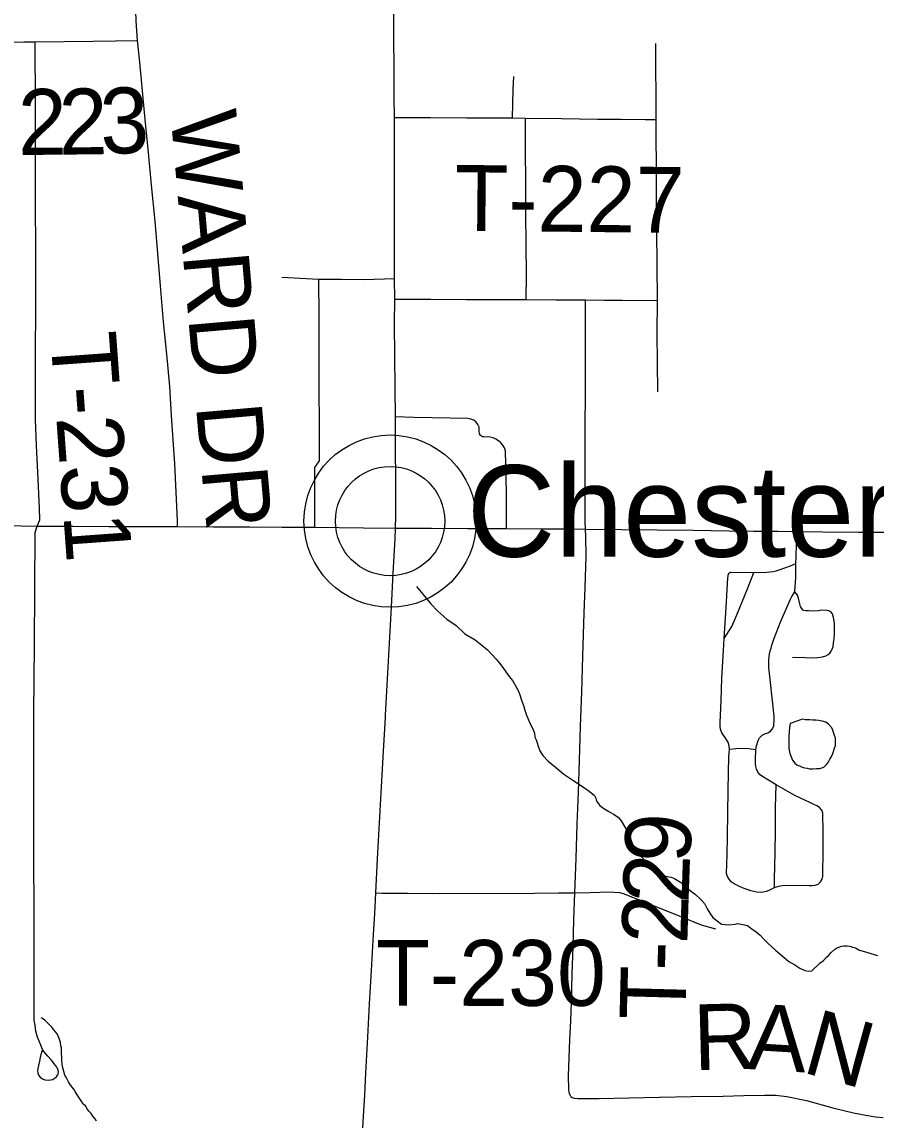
# Model space of a CAD drawing. Extents: x 103424 to 290657, y 38711 to 110967.
# Drawn here: x 106590 to 110509, y 76283 to 81319 of the extents above; entities that cross this region are included whole.
import ezdxf

# ---------------------------------------------------------------- set-up
doc = ezdxf.new("R2010")
doc.units = 0
for name, color, linetype in [('GM_X_Minor_Lake', 7, 'Continuous'), ('GM_X_Minor_River', 7, 'Continuous'), ('GM_X_State_Route', 7, 'Continuous'), ('GM_X_Township_Road', 7, 'Continuous'), ('GM_X_Township_Road_Text', 7, 'Continuous'), ('GM_X_Unincorporated', 7, 'Continuous'), ('GM_X_Unincorporated_Location', 7, 'Continuous'), ('GM_X_Unincorporated_Text', 7, 'Continuous'), ('GM_X_US_Route', 7, 'Continuous'), ('SC_Scratch1', 7, 'Continuous')]:
    doc.layers.add(name, color=color, linetype=linetype)

msp = doc.modelspace()

# ---------------------------------------------------------------- linework, layer by layer
at = {"layer": 'GM_X_Minor_Lake'}
for points in [[(110108.7, 78037.5), (110109.3, 77986.2), (110113.6, 77964), (110119.8, 77947.9), (110126, 77933.8), (110136.3, 77919.8), (110146.5, 77911.8), (110158.7, 77907.9), (110170.8, 77901.9), (110181, 77898), (110193.1, 77896.1), (110203.3, 77894.2), (110219.4, 77894.3), (110235.6, 77894.5), (110251.7, 77894.7), (110269.8, 77900.9), (110281.8, 77913.1), (110289.8, 77923.3), (110297.7, 77937.5), (110303.6, 77947.7), (110311.5, 77963.9), (110319.3, 77988.3), (110323.2, 78000.4), (110323, 78020.6), (110322.8, 78034.8), (110318.6, 78046.8), (110314.4, 78060.9), (110310.3, 78071), (110306.1, 78081.1), (110291.8, 78099.1), (110279.5, 78107), (110261.3, 78112.9), (110247.1, 78114.8), (110233, 78116.7), (110218.8, 78116.5), (110204.7, 78118.4), (110184.5, 78118.2), (110172.3, 78122.1), (110115.7, 78101)], [(110115.7, 78101), (110114.1, 78093.3), (110110.4, 78067), (110108.6, 78040.7), (110108.7, 78037.5)]]:
    msp.add_lwpolyline(points, dxfattribs=at)
at = {"layer": 'GM_X_Minor_River'}
for points in [[(108400, 78730.6), (108465.6, 78650.5), (108498.3, 78616.5), (108539.1, 78580.5), (108581.9, 78550.6), (108622.7, 78512.7), (108669.5, 78484.8), (108700.1, 78460.9), (108726.6, 78439), (108747, 78416.9), (108765.5, 78396.9), (108781.8, 78378.9), (108796.2, 78358.8), (108810.6, 78338.8), (108825, 78316.7), (108841.3, 78298.7), (108853.7, 78276.6), (108868.1, 78250.5), (108876.5, 78228.3), (108882.8, 78208.2), (108891.1, 78184.1), (108897.5, 78161.9), (108905.8, 78139.8), (108914.1, 78117.6), (108922.4, 78099.5), (108930.7, 78083.4), (108936.9, 78069.4), (108941.1, 78057.3), (108943.3, 78039.1), (108949.5, 78027.1), (108953.7, 78013), (108957.9, 77996.9), (108966.2, 77976.8), (108980.6, 77954.7), (109005.2, 77928.7), (109037.8, 77900.7), (109076.6, 77868.8), (109117.3, 77840.9), (109158, 77815.1), (109192.6, 77791.2), (109217.1, 77771.2), (109223.3, 77759.1), (109225.4, 77749.1), (109231.6, 77739), (109241.8, 77725), (109260.2, 77711), (109282.5, 77697.1), (109304.9, 77685.2), (109325.3, 77671.3), (109339.6, 77655.3), (109374.6, 77595), (109380.9, 77578.9), (109387.1, 77560.8), (109393.4, 77544.7), (109403.7, 77526.6), (109416, 77508.6), (109432.4, 77490.6), (109448.7, 77472.5), (109467.1, 77454.5), (109487.6, 77434.5), (109520.1, 77412.7), (109540.4, 77402.8), (109558.7, 77398.9), (109568.8, 77397), (109585, 77391.1), (109597.2, 77383.1), (109611.5, 77373.2), (109631.9, 77355.2), (109656.4, 77335.2), (109680.8, 77317.3), (109703.3, 77295.3), (109721.7, 77275.3), (109734.1, 77251.2), (109746.4, 77231.1), (109760.8, 77211.1), (109799.5, 77181.1), (109833.9, 77177.4), (109862.1, 77181.7), (109874.2, 77183.9), (109898.5, 77180.1), (109918.8, 77174.2), (109939.1, 77160.3), (109959.5, 77146.4), (109977.8, 77130.4), (109994.2, 77112.4), (110012.6, 77094.4), (110031, 77076.4), (110049.4, 77060.4), (110067.7, 77044.4), (110088.1, 77028.5), (110108.5, 77010.5), (110137, 76994.6), (110159.4, 76978.7), (110181.7, 76968.8), (110199.9, 76965), (110214, 76967.1), (110252, 77001.8), (110268, 77014.1), (110280, 77028.4), (110292, 77038.6), (110303.9, 77050.8)], [(110303.9, 77050.8), (110317.9, 77065.1), (110327.9, 77071.3), (110338, 77075.4), (110350.1, 77079.6), (110362.1, 77081.7), (110376.3, 77081.9), (110388.4, 77080), (110400.6, 77076), (110414.8, 77072.1), (110433.1, 77062.2), (110461.4, 77054.4), (110485.8, 77046.6), (110516.2, 77036.8)], [(106845.7, 76394.1), (106833.4, 76414.2), (106827.2, 76424.2), (106819, 76434.3), (106810.8, 76446.3), (106802.6, 76458.3), (106794.3, 76476.4), (106786.1, 76488.5), (106781.9, 76504.6), (106777.6, 76522.7), (106773.4, 76538.8), (106773.2, 76557), (106773, 76571.1), (106770.8, 76587.3), (106770.7, 76599.4), (106770.5, 76613.5), (106768.4, 76623.6), (106766.2, 76637.7), (106759.9, 76655.9), (106755.7, 76667.9), (106751.6, 76678), (106735.2, 76696), (106727, 76708), (106716.8, 76718), (106704.5, 76730), (106694.3, 76740), (106680, 76752), (106680, 76750), (106680, 76752)], [(106931.9, 76277.8), (106925.8, 76287.9), (106915.5, 76299.9), (106907.3, 76311.9), (106897.1, 76323.9), (106888.9, 76334), (106880.6, 76348), (106870.4, 76356), (106864.3, 76366), (106858.1, 76376.1), (106845.7, 76394.1)]]:
    msp.add_lwpolyline(points, dxfattribs=at)
at = {"layer": 'GM_X_State_Route'}
for points in [[(108303.7, 78997.3), (108305.6, 79054.6), (108305, 79219.6), (108304.6, 79363.7), (108304.1, 79507.8), (108301.8, 79641.4), (108300.9, 79787.8), (108299.9, 79934.1), (108300.2, 80047.8), (108299.6, 80142.3), (108299.2, 80881.2), (108297.8, 80974.5), (108297.2, 81100.4), (108296.4, 81251.7), (108295.7, 81356.1), (108294.9, 81460.4), (108294.5, 81526.2), (108293.7, 81589.9), (108292.4, 81718.1), (108292.2, 81744.8)], [(108303.7, 78997.3), (108305.6, 79054.6), (108305, 79219.6), (108304.6, 79363.7), (108304.1, 79507.8), (108301.8, 79641.4), (108300.9, 79787.8), (108299.9, 79934.1), (108300.2, 80047.8), (108299.6, 80142.3), (108299.2, 80881.2), (108297.8, 80974.5), (108297.2, 81100.4), (108296.4, 81251.7), (108295.7, 81356.1), (108294.9, 81460.4), (108294.5, 81526.2), (108293.7, 81589.9), (108292.4, 81718.1), (108292.2, 81744.8)], [(108257.3, 78129.4), (108257.9, 78140), (108266.9, 78304.9), (108275.9, 78469.7), (108284.9, 78634.5), (108293.6, 78791.4), (108302.1, 78948.3), (108303.7, 78997.3)], [(108257.3, 78129.4), (108257.9, 78140), (108266.9, 78304.9), (108275.9, 78469.7), (108284.9, 78634.5), (108293.6, 78791.4), (108302.1, 78948.3), (108303.7, 78997.3)], [(108147.1, 76134.8), (108156.7, 76299.6), (108162.4, 76398.7), (108168.1, 76497.7), (108177, 76662.5), (108185.3, 76815.7), (108193.5, 76968.9), (108203.1, 77133.6), (108208.7, 77229.1), (108214.3, 77324.5), (108221.7, 77480.7), (108230.8, 77645.5), (108239.8, 77810.4), (108248.8, 77975.2), (108257.3, 78129.4)], [(108147.1, 76134.8), (108156.7, 76299.6), (108162.4, 76398.7), (108168.1, 76497.7), (108177, 76662.5), (108185.3, 76815.7), (108193.5, 76968.9), (108203.1, 77133.6), (108208.7, 77229.1), (108214.3, 77324.5), (108221.7, 77480.7), (108230.8, 77645.5), (108239.8, 77810.4), (108248.8, 77975.2), (108257.3, 78129.4)]]:
    msp.add_lwpolyline(points, dxfattribs=at)
at = {"layer": 'GM_X_Township_Road'}
for points in [[(107303.5, 79004.4), (107303, 79033), (107296.9, 79162.7), (107290.7, 79292.3), (107283.6, 79403.3), (107276.6, 79514.3), (107267.5, 79647), (107253.7, 79795.7), (107239.9, 79944.3), (107225.9, 80108.8), (107213.1, 80257.4), (107200.4, 80405.9), (107184.5, 80570.3), (107170, 80721.1), (107155.4, 80871.9), (107139.6, 81036.2), (107130, 81134.8), (107120.5, 81233.5), (107114.4, 81325.2), (107110.1, 81413), (107108.6, 81429), (107107.9, 81448.5), (107108.9, 81460.6)], [(105373.9, 81217.4), (105459.2, 81219.6), (105624.3, 81220.1), (105846.2, 81220.8), (105999.7, 81221.3), (106164.7, 81223.1), (106262.9, 81224.2), (106361, 81225.2), (106479.2, 81226.5), (106597.4, 81227.8), (106650.8, 81227.5), (106783.9, 81229.2), (106916.9, 81230.9), (107018.7, 81232.2), (107120.5, 81233.5)], [(106658.9, 79007.3), (106671.8, 79035.2), (106670.2, 79088.8), (106662.6, 79253.7), (106657, 79375.4), (106651.4, 79497.1), (106651.8, 79662.2), (106652.3, 79827.2), (106652.7, 79980.6), (106653.2, 80134), (106652.7, 80299.1), (106652.3, 80464.2), (106651.8, 80619), (106651.4, 80773.8), (106651.8, 80938.8), (106650.8, 81227.5)], [(109508.3, 79622.8), (109506.6, 79757.1), (109504.9, 79891.4), (109505.6, 80041.6), (109504.4, 80206.6), (109503.3, 80359.6), (109502.2, 80512.5), (109501, 80677.6), (109500.3, 80774.5), (109499.6, 80871.4), (109498.6, 81220.9)], [(108841.1, 80879.6), (108842.7, 80943.6), (108844.3, 81008.8), (108846.7, 81068.9)], [(108299.2, 80881.2), (108464.2, 80880.7), (108629.3, 80880.2), (108841.1, 80879.6), (108901, 80878.3), (109066.1, 80876.2), (109231.2, 80874.1), (109340.1, 80872.7), (109449, 80871.3), (109499.6, 80871.4)], [(108903.5, 80046.3), (108905.1, 80160.9), (108903.7, 80299.9), (108902.4, 80438.9), (108901, 80878.3)], [(107781.6, 80148.2), (107867.1, 80143.9), (107952.7, 80139.7)], [(107933.8, 79001.4), (107933.4, 79138.3), (107933, 79275.3), (107955.1, 79306.9), (107954.6, 79472), (107954.2, 79637.1), (107953.7, 79802.1), (107953.2, 79967.2), (107952.7, 80139.7), (108056.1, 80139.1), (108159.5, 80138.5), (108299.6, 80142.3)], [(108300.2, 80047.8), (108465.3, 80047.4), (108630.3, 80047), (108766.9, 80046.7), (108903.5, 80046.3), (109039.4, 80045.5), (109175.3, 80044.8), (109259.6, 80043.9), (109343.8, 80043.1), (109505.6, 80041.6)], [(109175.3, 78993), (109174.6, 79031.2), (109175.3, 80044.8)], [(108813.3, 78995.8), (108812.8, 79160.9), (108809, 79352.6), (108803.7, 79365.8), (108796.4, 79378.1), (108787.4, 79388.9), (108776.5, 79398.3), (108764.5, 79405.8), (108751.4, 79411.4), (108737.8, 79414.8), (108709.6, 79416.2), (108703.3, 79417), (108698.1, 79419.2), (108693.4, 79423.2), (108690.8, 79427.3), (108689.3, 79431.3), (108688, 79440.1), (108687.2, 79460.3), (108682.2, 79473.1), (108673.9, 79484.1), (108662.8, 79492.6), (108650.2, 79498), (108636.6, 79499.9), (108471.6, 79503.8), (108387.8, 79505.8), (108304.1, 79507.8)], [(106682.1, 76601.2), (106675.8, 76583.3), (106672.7, 76568.8), (106669.3, 76552.5), (106665.1, 76533), (106662.2, 76519.2), (106661.6, 76507.6), (106662.4, 76498.6), (106666, 76488.4), (106672.4, 76479.5), (106683.6, 76471.3), (106695.2, 76467.4), (106709.3, 76465.7), (106730.8, 76469.3), (106739.1, 76474), (106748.4, 76481.2), (106753.4, 76487.8), (106755.1, 76492.2), (106755.9, 76495.8), (106756.7, 76503.2), (106756.2, 76511), (106752.3, 76519.8), (106749.3, 76525.6), (106745.7, 76530.8), (106738, 76540.7), (106731.3, 76549.7), (106724, 76559.3), (106708.6, 76576.3), (106690, 76596.8), (106683.3, 76605.8), (106676, 76626.1), (106661.2, 76663.2), (106653.8, 76690.7), (106650.3, 76717.3), (106646.3, 76738.6), (106644.6, 77989.9), (106643.8, 78146.2), (106645.2, 78303.5), (106646.5, 78460.8), (106650.2, 78977), (106658.9, 79007.3)], [(109109.1, 76391), (109105.9, 76397.3), (109103.1, 76404.8), (109101.2, 76410.6), (109099.1, 76423), (109098, 76485.5), (109104.6, 76650.4), (109108.2, 76737.6), (109111.7, 76824.8), (109115.1, 76951.2), (109118.6, 77077.6), (109123, 77201.3), (109127.4, 77325.1), (109132.5, 77482.5), (109137.6, 77639.9), (109143, 77786), (109148.3, 77932.1), (109153.4, 78088.5), (109158.5, 78244.8), (109163.5, 78409.8), (109166.6, 78509.4), (109169.6, 78609), (109174.2, 78725.9), (109179.4, 78867.9), (109178, 78960.2), (109175.3, 78993)], [(110137.1, 78705.6), (110138.3, 78731.7), (110138.9, 78746.9), (110140.9, 78776), (110141.4, 78805.6), (110141.9, 78834.7), (110142.4, 78866.2), (110145.8, 78981.7)], [(110043, 77348.6), (110030.2, 77342.2), (110017.4, 77335.7), (110004.3, 77330.8), (109990.7, 77327.4), (109976.8, 77325.6), (109961.7, 77327.4), (109948.4, 77330.3), (109935.1, 77333.8), (109922, 77337.9), (109908.9, 77342.6), (109896.3, 77347.9), (109882.7, 77354.3), (109870.6, 77360.6), (109857.8, 77366.5), (109844.7, 77376), (109834.9, 77387.3), (109827.6, 77399.6), (109823.1, 77413), (109825.4, 77499.2), (109827.7, 77585.3), (109829, 77690.3), (109830.3, 77795.2), (109834.1, 77951.4), (109835.7, 77965.1), (109836.4, 77983.6), (109835.9, 77998.1), (109831.9, 78012.1), (109825.1, 78024.4), (109817.3, 78036.8), (109809.3, 78048.1), (109801.2, 78059), (109795.9, 78075.5), (109793.9, 78089.7), (109794.4, 78104.1), (109798, 78206.8), (109801.6, 78309.5), (109809.4, 78435.8), (109813, 78491), (109822.1, 78633), (109829.3, 78770.1), (109829.9, 78777.2), (109830.7, 78781.7), (109832.3, 78786.9), (109834, 78790.5), (109836.5, 78792.7), (109840.6, 78794.9), (109846.1, 78795.5), (109949.1, 78794.8), (110008, 78795.1), (110022.5, 78796.9), (110036.9, 78799.4), (110050.2, 78802.4), (110064.1, 78806.1), (110117.2, 78825.2), (110141.9, 78834.7)], [(109813, 78491), (109847.2, 78545.9), (109870.7, 78599.9), (109919.8, 78719.8), (109949.1, 78794.8)], [(110043, 77348.6), (110042.6, 77387.9), (110046.6, 77508), (110047.3, 77611.3), (110048, 77714.6), (110051.1, 77819.9), (110000.7, 77850.6), (109988.6, 77857.8), (109977.3, 77866.6), (109966.5, 77878.2), (109960.2, 77891.4), (109958, 77905), (109956.5, 77918.6), (109955.7, 77952.2), (109957, 77965.9), (109957.7, 77982.5), (109960.5, 77999.2), (109967.6, 78023.1), (109974.2, 78036.2), (109986.2, 78047.6), (109998.8, 78054.3), (110013.2, 78059), (110025, 78066.8), (110034.3, 78077.5), (110040.1, 78090.3), (110041.6, 78119.9), (110041.1, 78134.4), (110040.4, 78148.8), (110038.9, 78163.2), (110036.9, 78177.5), (110020.1, 78330.6), (110018.3, 78344.3), (110017.3, 78358.3), (110016.6, 78372.2), (110017.1, 78392.1), (110018.1, 78407), (110020.9, 78420.6), (110023.9, 78434.1), (110027.4, 78447.4), (110031.2, 78460.8), (110035.8, 78474.9), (110040.3, 78487.8), (110072.8, 78570.6), (110116.9, 78671.3), (110122.7, 78684.6), (110137.1, 78705.6)], [(110125.9, 78405.1), (110183.8, 78403.7), (110216.7, 78402.6), (110240.1, 78404), (110263.2, 78407.5), (110279, 78412.5), (110289.9, 78417.7), (110296.9, 78424), (110302.8, 78433.1), (110307.4, 78441.9), (110311.9, 78454.5), (110314.7, 78471), (110317.6, 78490.2), (110318.6, 78510.5), (110318.2, 78558.1), (110316.9, 78572.9), (110314.7, 78587.2), (110311.6, 78598.1), (110309.1, 78604.4), (110303.2, 78612.1), (110299, 78615.9), (110292, 78618.8), (110283.2, 78619.8), (110259.4, 78620.9), (110244, 78618.4), (110217.4, 78616.6), (110199.5, 78617.5), (110186.6, 78618.1), (110175.8, 78619.8), (110166.6, 78629.9), (110163.1, 78638.4), (110159.8, 78650.6), (110153.6, 78676.8), (110148.1, 78689.4), (110137.1, 78705.6)], [(109836.4, 77983.6), (109865.1, 77987.1), (109879.8, 77987.7), (109924.7, 77986.6), (109957.7, 77982.5)], [(110043, 77348.6), (110063.9, 77355.9), (110078, 77358.9), (110097.4, 77360.5), (110202.1, 77357.9), (110216, 77358.6), (110229.8, 77359.9), (110242.9, 77364.8), (110254.5, 77375.4), (110261.8, 77387.5), (110265.4, 77401), (110264.9, 77415.9), (110265.9, 77508.8), (110266.9, 77601.7), (110265.2, 77690.7), (110260.2, 77703.9), (110250.1, 77716), (110237.8, 77723.2), (110224.2, 77729.6), (110211.6, 77735.7), (110198.8, 77741.7), (110186.2, 77747.7), (110135.9, 77770.7), (110051.1, 77819.9)], [(108214.3, 77324.5), (108243.2, 77324), (108358.2, 77322.8), (108473.2, 77321.6), (108941.4, 77323.6), (109051.8, 77324.9), (109127.4, 77325.1)], [(109127.4, 77325.1), (109197.5, 77326.9), (109285.1, 77329.1), (109332.5, 77326.3), (109349.2, 77321.9), (109482.7, 77268.2), (109616.1, 77214.5), (109706.7, 77178.2), (109773.2, 77159.6)], [(109109.1, 76391), (109114.7, 76386.6), (109123.8, 76383.6), (109142.9, 76381.5), (109238.2, 76382.2), (109377, 76385.2), (109515.8, 76388.2), (109661.4, 76390.5), (109806.9, 76392.9), (109902.7, 76395), (109998.5, 76397.1), (110048.8, 76396.4), (110100.6, 76391), (110189.6, 76372.2), (110311.2, 76338.4), (110405.9, 76315.3), (110461.8, 76304.6), (110507.2, 76297.6), (110542.2, 76294.8)]]:
    msp.add_lwpolyline(points, dxfattribs=at)
at = {"layer": 'GM_X_Unincorporated'}
for radius in [395.3, 250.6]:
    msp.add_circle((108279.1, 79029.7), radius, dxfattribs=at)
at = {"layer": 'GM_X_Unincorporated_Location'}
msp.add_line((108279.1, 79029.7), (108279.1, 79029.7), dxfattribs=at)
at = {"layer": 'GM_X_US_Route'}
for points in [[(106283.7, 79010.4), (106450.9, 79009.8), (106588.1, 79008.3), (106658.9, 79007.3), (106818.6, 79006.6)], [(106818.6, 79006.6), (106824, 79006.6), (106989, 79005.8), (107146.3, 79005.1), (107303.5, 79004.4), (107468.6, 79003.6), (107505.8, 79003.4)], [(107505.8, 79003.4), (107633.6, 79002.8), (107783.7, 79002.1), (107933.8, 79001.4), (108045.1, 79000.2), (108156.4, 78999), (108303.7, 78997.3)], [(108303.7, 78997.3), (108468.8, 78996.8), (108633.8, 78996.3), (108691.9, 78996.2)], [(108691.9, 78996.2), (108813.3, 78995.8), (108978.4, 78994.5), (109076.9, 78993.7), (109175.3, 78993)], [(109175.3, 78993), (109340.4, 78991.1), (109505.5, 78989.3), (109670.5, 78987.5), (109835.6, 78985.7), (109947, 78984.4), (110058.4, 78983.2), (110145.8, 78981.7), (110265, 78980.2), (110428.2, 78979.7), (110591.5, 78979.2)]]:
    msp.add_lwpolyline(points, dxfattribs=at)
at = {"layer": 'SC_Scratch1'}
for points in [[(108303.7, 78997.3), (108468.8, 78996.8), (108633.8, 78996.3), (108691.9, 78996.2)], [(108691.9, 78996.2), (108813.3, 78995.8), (108978.4, 78994.5), (109076.9, 78993.7), (109175.3, 78993)], [(109175.3, 78993), (109340.4, 78991.1), (109505.5, 78989.3), (109670.5, 78987.5), (109835.6, 78985.7), (109947, 78984.4), (110058.4, 78983.2), (110145.8, 78981.7), (110265, 78980.2), (110428.2, 78979.7), (110591.5, 78979.2)]]:
    msp.add_lwpolyline(points, dxfattribs=at)

# ---------------------------------------------------------------- texts
at = {"layer": 'GM_X_Township_Road_Text'}
for s, height, rotation, p in [('2', 301.9, 0.4123, (106571.9, 80709)), ('2', 301.9, 0.7477, (106759.8, 80710.3)), ('3', 301.9, 1.9153, (106952.4, 80712.9)), ('WARD DR', 301.87, 274.969, (107271.2, 80900.9)), ('T-227', 301.87, 359.4364, (108573.9, 80361.9)), ('T-231', 301.87, 274.1656, (106719.3, 79886)), ('9', 301.9, 87.2252, (109654.8, 77458)), ('2', 301.9, 88.0116, (109648.4, 77273.3)), ('2', 301.9, 88.298, (109642.9, 77087.8)), ('T-230', 301.87, 359.9989, (108215.1, 76806.5)), ('-', 301.9, 88.4385, (109639.5, 76964.1)), ('T', 301.9, 88.4742, (109633.5, 76738.4)), ('R', 301.9, 1.4599, (109674, 76510.6)), ('A', 301.9, 356.5118, (109914.9, 76517)), ('N', 301.9, 344.4784, (110163.6, 76503.6))]:
    msp.add_text(s, height=height, rotation=rotation, dxfattribs=at).set_placement(p)
at = {"layer": 'GM_X_Unincorporated_Text'}
msp.add_text('Chesterland', height=419.602, rotation=0, dxfattribs=at).set_placement((108631.7, 78866.5))

doc.saveas('drawing.dxf')
